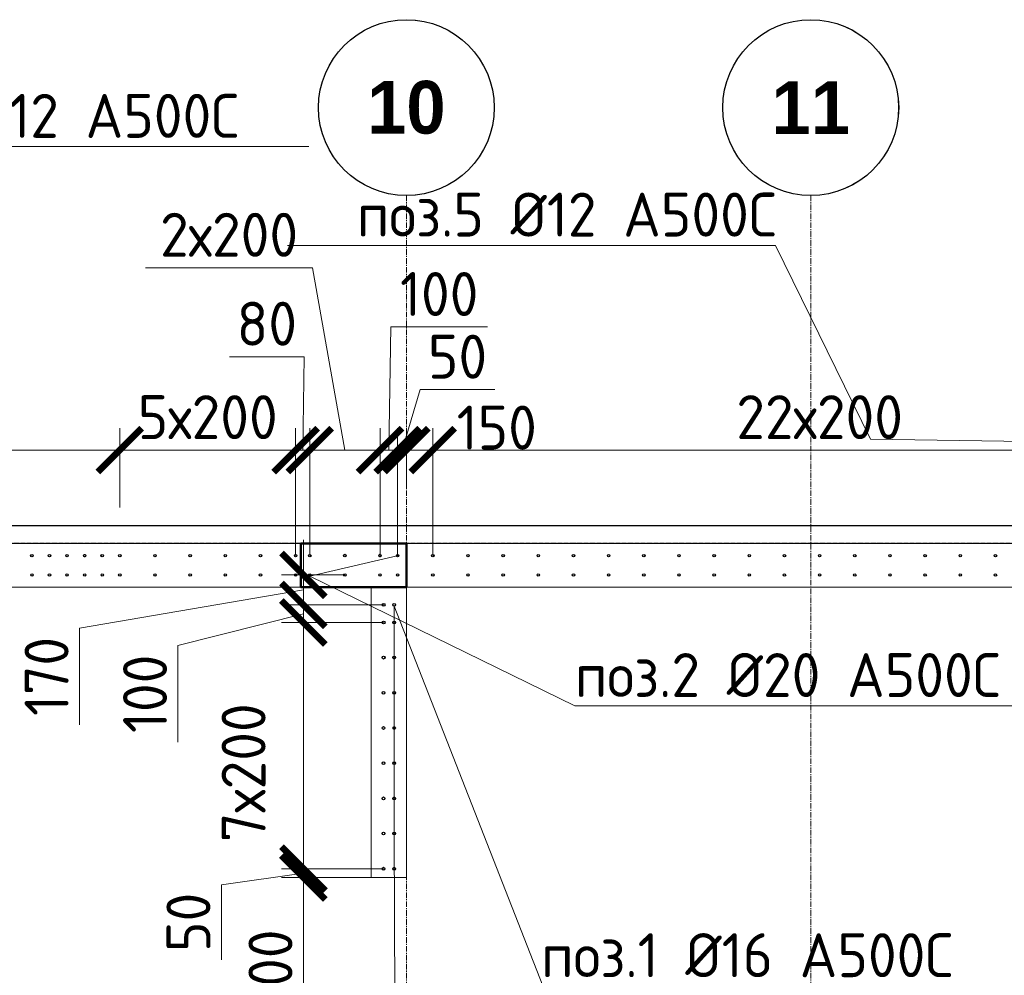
# Model space of a CAD drawing. Header units: millimetres. Extents: x -56135 to 1694203, y -446411 to -23139.
# Tile 299 of 311: x 990059 to 995658, y -63676 to -58243. Entities that reach past the tile are written whole.
import ezdxf
from ezdxf import colors
from ezdxf.entities.mleader import LeaderData, LeaderLine
from ezdxf.math import Vec2, Vec3

# ---------------------------------------------------------------- set-up
doc = ezdxf.new("R2010")
doc.units = ezdxf.units.MM
for name, pattern in [('01 Штриховая _4 мм_', [6, 3.5, -2.5]), ('______5', [1100, 800, -100, 100, -100]), ('HIDDEN2', [4.7625, 3.175, -1.5875]), ('осевая', [50.8, 31.75, -6.35, 6.35, -6.35])]:
    doc.linetypes.add(name, pattern=pattern)
for name, color, linetype, lineweight in [('0 Фундамент', 5, 'Continuous', 30), ('1 Стены', 3, 'Continuous', 30), ('Оси', 40, '______5', 18), ('подоснова', 151, 'Continuous', 5), ('РАЗМЕРЫ', 1, 'Continuous', 9), ('СТЕНЫ', 3, 'Continuous', 30)]:
    doc.layers.add(name, color=color, linetype=linetype, lineweight=lineweight)
doc.styles.add('Century Gothic', font='GOTHIC.TTF')
doc.styles.add('GOST-2.304_Type-B', font='GOST_Common.ttf')
doc.dimstyles.new('СПДС', dxfattribs={"dimscale": 100, "dimtxt": 2.5, "dimasz": 2.5, "dimexe": 1.25, "dimexo": 0, "dimtad": 1, "dimdec": 0, "dimtxsty": 'GOST-2.304_Type-B', "dimblk": 'ARCHTICK', "dimcen": 2.5, "dimdle": 2, "dimadec": 0, "dimazin": 2, "dimtfac": 0.75, "dimtdec": 0, "dimtmove": 1, "dimatfit": 3, "dimfxl": 1, "dimtolj": 1, "dimarcsym": 1})

# ---------------------------------------------------------------- blocks, each defined once
blk = doc.blocks.new('NSY101')
at = {"color": 0, "linetype": 'ByBlock', "lineweight": -2}
blk.add_circle((0, 0), 50, dxfattribs=at)
blk = doc.blocks.new('оси 2.2-2.3')
at = {"layer": 'Оси', "color": 16, "linetype": 'осевая', "lineweight": 0, "transparency": 33554687}
for p, q in [((505954.9, -104267.9), (505954.9, -134893.5)), ((508254.9, -104267.9), (508254.9, -134893.5)), ((468076.3, -106495.4), (524372.9, -106495.4))]:
    blk.add_line(p, q, dxfattribs=at)
at = {"layer": 'Оси', "color": 16, "linetype": 'Continuous', "lineweight": 25, "transparency": 33554687, "xscale": 9.999999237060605, "yscale": 9.999999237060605, "zscale": 9.999999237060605}
for p in [(505954.4, -103767.9), (508254.4, -103767.9)]:
    blk.add_blockref('NSY101', p, dxfattribs=at)
at = {"layer": 'Оси', "color": 16, "linetype": 'Continuous', "lineweight": 25, "transparency": 33554687, "char_height": 300, "width": 620, "attachment_point": 5, "style": 'Century Gothic'}
for s, insert in [('\\A1;{\\fCentury Gothic|i0|b1;\\H300.000000;\\W1.000000;\\C16;10}\\P', (505954.4, -103767.9)), ('\\A1;{\\fCentury Gothic|i0|b1;\\H300.000000;\\W1.000000;\\C16;11}\\P', (508254.4, -103767.9))]:
    blk.add_mtext(s, dxfattribs=dict(at, insert=insert))
blk = doc.blocks.new('стены тп')
at = {"layer": '1 Стены', "color": 252, "linetype": 'HIDDEN2', "lineweight": 0, "true_color": 0x939598}
for p, q in [((909390.6, -187275.6), (862265.6, -187275.6)), ((889590.4, -187525.6), (899190.4, -187525.6)), ((893890.7, -187525.6), (893890.7, -189175.6)), ((894090.5, -189175.6), (894090.5, -187525.6))]:
    blk.add_line(p, q, dxfattribs=at)
blk.add_lwpolyline([(893890.7, -189175.6), (894090.5, -189175.6)], dxfattribs=at)
blk = doc.blocks.new('_None')
blk = doc.blocks.new('_ArchTick')
at = {"color": 0, "linetype": 'ByBlock', "const_width": 0.15}
blk.add_lwpolyline([(-0.5, -0.5), (0.5, 0.5)], dxfattribs=at)
blk = doc.blocks.new('*D1963')
at = {"layer": 'DEFPOINTS', "color": 0, "transparency": 16777216}
for p in [(992408.1, -60689.9), (992258.3, -60907.1), (992408.1, -61289.6, -720)]:
    blk.add_point(p, dxfattribs=at)
at = {"layer": 'РАЗМЕРЫ', "color": 0, "lineweight": -2, "transparency": 16777216}
for p, q in [((992258.3, -60907.1), (992258.3, -60564.9)), ((992408.1, -61289.6), (992408.1, -60564.9)), ((992058.3, -60689.9), (992608.1, -60689.9))]:
    blk.add_line(p, q, dxfattribs=at)
at = {"layer": 'РАЗМЕРЫ', "color": 0, "lineweight": -2, "transparency": 16777216, "xscale": 250, "yscale": 250, "zscale": 250, "rotation": 180}
blk.add_blockref('_ArchTick', (992258.3, -60689.9), dxfattribs=at)
at = {"layer": 'РАЗМЕРЫ', "color": 0, "lineweight": -2, "transparency": 16777216, "xscale": 250, "yscale": 250, "zscale": 250}
blk.add_blockref('_ArchTick', (992408.1, -60689.9), dxfattribs=at)
at = {"layer": 'РАЗМЕРЫ', "color": 0, "transparency": 16777216, "insert": (992771.8, -60561.9), "char_height": 250, "attachment_point": 5, "style": 'GOST-2.304_Type-B'}
blk.add_mtext('\\A1;150', dxfattribs=at)
blk = doc.blocks.new('*D1964')
at = {"layer": 'DEFPOINTS', "color": 0, "transparency": 16777216}
for p in [(996808.1, -60689.9), (992408.1, -61289.6, -720), (996808.1, -61289.6, -720)]:
    blk.add_point(p, dxfattribs=at)
at = {"layer": 'РАЗМЕРЫ', "color": 0, "lineweight": -2, "transparency": 16777216}
for p, q in [((992408.1, -61289.6), (992408.1, -60564.9)), ((996808.1, -61289.6), (996808.1, -60564.9)), ((992208.1, -60689.9), (997008.1, -60689.9))]:
    blk.add_line(p, q, dxfattribs=at)
at = {"layer": 'РАЗМЕРЫ', "color": 0, "lineweight": -2, "transparency": 16777216, "xscale": 250, "yscale": 250, "zscale": 250, "rotation": 180}
blk.add_blockref('_ArchTick', (992408.1, -60689.9), dxfattribs=at)
at = {"layer": 'РАЗМЕРЫ', "color": 0, "lineweight": -2, "transparency": 16777216, "xscale": 250, "yscale": 250, "zscale": 250}
blk.add_blockref('_ArchTick', (996808.1, -60689.9), dxfattribs=at)
at = {"layer": 'РАЗМЕРЫ', "color": 0, "transparency": 16777216, "insert": (994608.1, -60502.4), "char_height": 250, "attachment_point": 5, "style": 'GOST-2.304_Type-B'}
blk.add_mtext('\\A1;22х200', dxfattribs=at)
blk = doc.blocks.new('*D1594')
at = {"layer": 'DEFPOINTS', "color": 0, "transparency": 16777216}
for p in [(992128.5, -61670, -360), (991672.2, -63070), (992082.9, -63070)]:
    blk.add_point(p, dxfattribs=at)
at = {"layer": 'РАЗМЕРЫ', "color": 0, "lineweight": -2, "transparency": 16777216}
for p, q in [((991672.2, -61470), (991672.2, -63270)), ((992128.5, -61670), (991547.2, -61670)), ((992082.9, -63070), (991547.2, -63070))]:
    blk.add_line(p, q, dxfattribs=at)
at = {"layer": 'РАЗМЕРЫ', "color": 0, "lineweight": -2, "transparency": 16777216, "xscale": 250, "yscale": 250, "zscale": 250}
for p, rotation in [((991672.2, -61670), 90), ((991672.2, -63070), 270)]:
    blk.add_blockref('_ArchTick', p, dxfattribs=dict(at, rotation=rotation))
at = {"layer": 'РАЗМЕРЫ', "color": 0, "transparency": 16777216, "insert": (991331.9, -62524.3), "char_height": 250, "attachment_point": 5, "rotation": 90, "style": 'GOST-2.304_Type-B'}
blk.add_mtext('\\A1;7х200', dxfattribs=at)
blk = doc.blocks.new('*D2001')
at = {"layer": 'DEFPOINTS', "color": 0, "transparency": 16777216}
for p in [(991672.2, -63070), (992128, -63070, -360), (992109.3, -63120)]:
    blk.add_point(p, dxfattribs=at)
at = {"layer": 'РАЗМЕРЫ', "color": 0, "lineweight": -2, "transparency": 16777216}
for p, q in [((991672.2, -63070), (991672.2, -62820)), ((991672.2, -63095), (991205.7, -63162.7)), ((992128, -63070), (991547.2, -63070)), ((991672.2, -63120), (991672.2, -63070)), ((991672.2, -63120), (991672.2, -63070)), ((991205.7, -63162.7), (991205.7, -63587.7)), ((992109.3, -63120), (991547.2, -63120)), ((991672.2, -63120), (991672.2, -63370))]:
    blk.add_line(p, q, dxfattribs=at)
at = {"layer": 'РАЗМЕРЫ', "color": 0, "lineweight": -2, "transparency": 16777216, "xscale": 250, "yscale": 250, "zscale": 250}
for p, rotation in [((991672.2, -63070), 270), ((991672.2, -63120), 90)]:
    blk.add_blockref('_ArchTick', p, dxfattribs=dict(at, rotation=rotation))
at = {"layer": 'РАЗМЕРЫ', "color": 0, "transparency": 16777216, "insert": (991018.2, -63375.2), "char_height": 250, "attachment_point": 5, "rotation": 90, "style": 'GOST-2.304_Type-B'}
blk.add_mtext('\\A1;50', dxfattribs=at)
blk = doc.blocks.new('*D1619')
at = {"layer": 'DEFPOINTS', "color": 0, "transparency": 16777216}
for p in [(992109.3, -63120), (991672.2, -64320), (992058.3, -64320)]:
    blk.add_point(p, dxfattribs=at)
at = {"layer": 'РАЗМЕРЫ', "color": 0, "lineweight": -2, "transparency": 16777216}
for p, q in [((991672.2, -62920), (991672.2, -64520)), ((992109.3, -63120), (991547.2, -63120)), ((992058.3, -64320), (991547.2, -64320))]:
    blk.add_line(p, q, dxfattribs=at)
at = {"layer": 'РАЗМЕРЫ', "color": 0, "lineweight": -2, "transparency": 16777216, "xscale": 250, "yscale": 250, "zscale": 250}
for p, rotation in [((991672.2, -63120), 90), ((991672.2, -64320), 270)]:
    blk.add_blockref('_ArchTick', p, dxfattribs=dict(at, rotation=rotation))
at = {"layer": 'РАЗМЕРЫ', "color": 0, "transparency": 16777216, "insert": (991484.7, -63720), "char_height": 250, "attachment_point": 5, "rotation": 90, "style": 'GOST-2.304_Type-B'}
blk.add_mtext('\\A1;1200', dxfattribs=at)
blk = doc.blocks.new('*D1584')
at = {"layer": 'DEFPOINTS', "color": 0, "transparency": 16777216}
for p in [(990627.8, -60689.9), (990627.8, -61016.2), (987828.1, -61289.6, -720)]:
    blk.add_point(p, dxfattribs=at)
at = {"layer": 'РАЗМЕРЫ', "color": 0, "lineweight": -2, "transparency": 16777216}
for p, q in [((987828.1, -61289.6), (987828.1, -60564.9)), ((990627.8, -61016.2), (990627.8, -60564.9)), ((987628.1, -60689.9), (990827.8, -60689.9))]:
    blk.add_line(p, q, dxfattribs=at)
at = {"layer": 'РАЗМЕРЫ', "color": 0, "lineweight": -2, "transparency": 16777216, "xscale": 250, "yscale": 250, "zscale": 250, "rotation": 180}
blk.add_blockref('_ArchTick', (987828.1, -60689.9), dxfattribs=at)
at = {"layer": 'РАЗМЕРЫ', "color": 0, "lineweight": -2, "transparency": 16777216, "xscale": 250, "yscale": 250, "zscale": 250}
blk.add_blockref('_ArchTick', (990627.8, -60689.9), dxfattribs=at)
at = {"layer": 'РАЗМЕРЫ', "color": 0, "transparency": 16777216, "insert": (989227.9, -60502.4), "char_height": 250, "attachment_point": 5, "style": 'GOST-2.304_Type-B'}
blk.add_mtext('\\A1;28х100', dxfattribs=at)
blk = doc.blocks.new('*D1585')
at = {"layer": 'DEFPOINTS', "color": 0, "transparency": 16777216}
for p in [(991628.1, -60689.9), (990627.8, -61016.2), (991628.1, -61289.6, -720)]:
    blk.add_point(p, dxfattribs=at)
at = {"layer": 'РАЗМЕРЫ', "color": 0, "lineweight": -2, "transparency": 16777216}
for p, q in [((990627.8, -61016.2), (990627.8, -60564.9)), ((991628.1, -61289.6), (991628.1, -60564.9)), ((990427.8, -60689.9), (991828.1, -60689.9))]:
    blk.add_line(p, q, dxfattribs=at)
at = {"layer": 'РАЗМЕРЫ', "color": 0, "lineweight": -2, "transparency": 16777216, "xscale": 250, "yscale": 250, "zscale": 250, "rotation": 180}
blk.add_blockref('_ArchTick', (990627.8, -60689.9), dxfattribs=at)
at = {"layer": 'РАЗМЕРЫ', "color": 0, "lineweight": -2, "transparency": 16777216, "xscale": 250, "yscale": 250, "zscale": 250}
blk.add_blockref('_ArchTick', (991628.1, -60689.9), dxfattribs=at)
at = {"layer": 'РАЗМЕРЫ', "color": 0, "transparency": 16777216, "insert": (991127.9, -60502.4), "char_height": 250, "attachment_point": 5, "style": 'GOST-2.304_Type-B'}
blk.add_mtext('\\A1;5х200', dxfattribs=at)
blk = doc.blocks.new('*D2042')
at = {"layer": 'DEFPOINTS', "color": 0, "transparency": 16777216}
for p in [(992208.2, -60689.9), (992258.3, -60907.1), (992208.2, -61289.9)]:
    blk.add_point(p, dxfattribs=at)
at = {"layer": 'РАЗМЕРЫ', "color": 0, "lineweight": -2, "transparency": 16777216}
for p, q in [((992233.2, -60689.9), (992336.3, -60346.1)), ((992336.3, -60346.1), (992761.3, -60346.1)), ((992208.2, -61289.9), (992208.2, -60564.9)), ((992258.3, -60907.1), (992258.3, -60564.9)), ((992208.2, -60689.9), (991958.2, -60689.9)), ((992258.3, -60689.9), (992208.2, -60689.9)), ((992258.3, -60689.9), (992208.2, -60689.9)), ((992258.3, -60689.9), (992508.3, -60689.9))]:
    blk.add_line(p, q, dxfattribs=at)
at = {"layer": 'РАЗМЕРЫ', "color": 0, "lineweight": -2, "transparency": 16777216, "xscale": 250, "yscale": 250, "zscale": 250}
blk.add_blockref('_ArchTick', (992208.2, -60689.9), dxfattribs=at)
at = {"layer": 'РАЗМЕРЫ', "color": 0, "lineweight": -2, "transparency": 16777216, "xscale": 250, "yscale": 250, "zscale": 250, "rotation": 180}
blk.add_blockref('_ArchTick', (992258.3, -60689.9), dxfattribs=at)
at = {"layer": 'РАЗМЕРЫ', "color": 0, "transparency": 16777216, "insert": (992548.8, -60158.6), "char_height": 250, "attachment_point": 5, "style": 'GOST-2.304_Type-B'}
blk.add_mtext('\\A1;50', dxfattribs=at)
blk = doc.blocks.new('*D2043')
at = {"layer": 'DEFPOINTS', "color": 0, "transparency": 16777216}
for p in [(992107.9, -60689.9), (992107.9, -61289.6), (992208.2, -61289.9)]:
    blk.add_point(p, dxfattribs=at)
at = {"layer": 'РАЗМЕРЫ', "color": 0, "lineweight": -2, "transparency": 16777216}
for p, q in [((992158, -60689.9), (992169.5, -59989.9)), ((992169.5, -59989.9), (992719.5, -59989.9)), ((992107.9, -61289.6), (992107.9, -60564.9)), ((992208.2, -61289.9), (992208.2, -60564.9)), ((992107.9, -60689.9), (991857.9, -60689.9)), ((992208.2, -60689.9), (992107.9, -60689.9)), ((992208.2, -60689.9), (992107.9, -60689.9)), ((992208.2, -60689.9), (992458.2, -60689.9))]:
    blk.add_line(p, q, dxfattribs=at)
at = {"layer": 'РАЗМЕРЫ', "color": 0, "lineweight": -2, "transparency": 16777216, "xscale": 250, "yscale": 250, "zscale": 250}
blk.add_blockref('_ArchTick', (992107.9, -60689.9), dxfattribs=at)
at = {"layer": 'РАЗМЕРЫ', "color": 0, "lineweight": -2, "transparency": 16777216, "xscale": 250, "yscale": 250, "zscale": 250, "rotation": 180}
blk.add_blockref('_ArchTick', (992208.2, -60689.9), dxfattribs=at)
at = {"layer": 'РАЗМЕРЫ', "color": 0, "transparency": 16777216, "insert": (992444.5, -59802.4), "char_height": 250, "attachment_point": 5, "style": 'GOST-2.304_Type-B'}
blk.add_mtext('\\A1;100', dxfattribs=at)
blk = doc.blocks.new('*D2044')
at = {"layer": 'DEFPOINTS', "color": 0, "transparency": 16777216}
for p in [(991708.4, -60689.9), (991708.4, -61289.6), (992107.9, -61289.6)]:
    blk.add_point(p, dxfattribs=at)
at = {"layer": 'РАЗМЕРЫ', "color": 0, "lineweight": -2, "transparency": 16777216}
for p, q in [((991724.4, -59653.1), (990774.4, -59653.1)), ((991908.2, -60689.9), (991724.4, -59653.1)), ((991708.4, -61289.6), (991708.4, -60564.9)), ((992107.9, -61289.6), (992107.9, -60564.9)), ((992307.9, -60689.9), (991508.4, -60689.9))]:
    blk.add_line(p, q, dxfattribs=at)
at = {"layer": 'РАЗМЕРЫ', "color": 0, "lineweight": -2, "transparency": 16777216, "xscale": 250, "yscale": 250, "zscale": 250, "rotation": 180}
blk.add_blockref('_ArchTick', (991708.4, -60689.9), dxfattribs=at)
at = {"layer": 'РАЗМЕРЫ', "color": 0, "lineweight": -2, "transparency": 16777216, "xscale": 250, "yscale": 250, "zscale": 250}
blk.add_blockref('_ArchTick', (992107.9, -60689.9), dxfattribs=at)
at = {"layer": 'РАЗМЕРЫ', "color": 0, "transparency": 16777216, "insert": (991249.4, -59465.6), "char_height": 250, "attachment_point": 5, "style": 'GOST-2.304_Type-B'}
blk.add_mtext('\\A1;2х200', dxfattribs=at)
blk = doc.blocks.new('*D2045')
at = {"layer": 'DEFPOINTS', "color": 0, "transparency": 16777216}
for p in [(991628.1, -60689.9), (991628.1, -61043.9), (991708.4, -61289.6)]:
    blk.add_point(p, dxfattribs=at)
at = {"layer": 'РАЗМЕРЫ', "color": 0, "lineweight": -2, "transparency": 16777216}
for p, q in [((991676.7, -60158.6), (991251.7, -60158.6)), ((991668.2, -60689.9), (991676.7, -60158.6)), ((991628.1, -61043.9), (991628.1, -60564.9)), ((991708.4, -61289.6), (991708.4, -60564.9)), ((991628.1, -60689.9), (991378.1, -60689.9)), ((991708.4, -60689.9), (991628.1, -60689.9)), ((991708.4, -60689.9), (991628.1, -60689.9)), ((991708.4, -60689.9), (991958.4, -60689.9))]:
    blk.add_line(p, q, dxfattribs=at)
at = {"layer": 'РАЗМЕРЫ', "color": 0, "lineweight": -2, "transparency": 16777216, "xscale": 250, "yscale": 250, "zscale": 250}
blk.add_blockref('_ArchTick', (991628.1, -60689.9), dxfattribs=at)
at = {"layer": 'РАЗМЕРЫ', "color": 0, "lineweight": -2, "transparency": 16777216, "xscale": 250, "yscale": 250, "zscale": 250, "rotation": 180}
blk.add_blockref('_ArchTick', (991708.4, -60689.9), dxfattribs=at)
at = {"layer": 'РАЗМЕРЫ', "color": 0, "transparency": 16777216, "insert": (991464.2, -59971.1), "char_height": 250, "attachment_point": 5, "style": 'GOST-2.304_Type-B'}
blk.add_mtext('\\A1;80', dxfattribs=at)
blk = doc.blocks.new('*D2046')
at = {"layer": 'DEFPOINTS', "color": 0, "transparency": 16777216}
for p in [(991672.2, -61570), (992128.5, -61570, -360), (992128.5, -61670, -360)]:
    blk.add_point(p, dxfattribs=at)
at = {"layer": 'РАЗМЕРЫ', "color": 0, "lineweight": -2, "transparency": 16777216}
for p, q in [((991672.2, -61570), (991672.2, -61320)), ((992128.5, -61570), (991547.2, -61570)), ((991672.2, -61670), (991672.2, -61570)), ((991672.2, -61670), (991672.2, -61570)), ((991672.2, -61620), (990958.9, -61800.7)), ((992128.5, -61670), (991547.2, -61670)), ((991672.2, -61670), (991672.2, -61920)), ((990958.9, -61800.7), (990958.9, -62350.7))]:
    blk.add_line(p, q, dxfattribs=at)
at = {"layer": 'РАЗМЕРЫ', "color": 0, "lineweight": -2, "transparency": 16777216, "xscale": 250, "yscale": 250, "zscale": 250}
for p, rotation in [((991672.2, -61570), 270), ((991672.2, -61670), 90)]:
    blk.add_blockref('_ArchTick', p, dxfattribs=dict(at, rotation=rotation))
at = {"layer": 'РАЗМЕРЫ', "color": 0, "transparency": 16777216, "insert": (990771.4, -62075.7), "char_height": 250, "attachment_point": 5, "rotation": 90, "style": 'GOST-2.304_Type-B'}
blk.add_mtext('\\A1;100', dxfattribs=at)
blk = doc.blocks.new('*D2047')
at = {"layer": 'DEFPOINTS', "color": 0, "transparency": 16777216}
for p in [(991672.2, -61399.7), (991907.7, -61399.7), (992128.5, -61570, -360)]:
    blk.add_point(p, dxfattribs=at)
at = {"layer": 'РАЗМЕРЫ', "color": 0, "lineweight": -2, "transparency": 16777216}
for p, q in [((991672.2, -61770), (991672.2, -61199.7)), ((991907.7, -61399.7), (991547.2, -61399.7)), ((991672.2, -61484.9), (990399, -61701.9)), ((992128.5, -61570), (991547.2, -61570)), ((990399, -61701.9), (990399, -62251.9))]:
    blk.add_line(p, q, dxfattribs=at)
at = {"layer": 'РАЗМЕРЫ', "color": 0, "lineweight": -2, "transparency": 16777216, "xscale": 250, "yscale": 250, "zscale": 250}
for p, rotation in [((991672.2, -61399.7), 90), ((991672.2, -61570), 270)]:
    blk.add_blockref('_ArchTick', p, dxfattribs=dict(at, rotation=rotation))
at = {"layer": 'РАЗМЕРЫ', "color": 0, "transparency": 16777216, "insert": (990211.5, -61976.9), "char_height": 250, "attachment_point": 5, "rotation": 90, "style": 'GOST-2.304_Type-B'}
blk.add_mtext('\\A1;170', dxfattribs=at)
blk = doc.blocks.new('стены  тп')
at = {"layer": 'СТЕНЫ', "color": 251, "linetype": '01 Штриховая _4 мм_', "lineweight": 0, "true_color": 0x636466}
for p, q in [((589762.3, -316375.7, 3100), (542387.3, -316375.7, 3100)), ((569712.1, -316625.7, 3100), (579312.1, -316625.7, 3100)), ((574012.4, -316625.7, 3100), (574012.4, -318275.7, 3100)), ((574212.3, -318275.7, 3100), (574212.3, -316625.7, 3100))]:
    blk.add_line(p, q, dxfattribs=at)
at = {"layer": 'СТЕНЫ', "color": 251, "linetype": '01 Штриховая _4 мм_', "lineweight": 0, "true_color": 0x636466, "elevation": 3100}
blk.add_lwpolyline([(574012.4, -318275.7), (574212.3, -318275.7)], dxfattribs=at)
blk = doc.blocks.new('прпрп')
at = {"color": 1, "lineweight": 50}
blk.add_lwpolyline([(991658, -61220), (992258, -61220), (992258, -61470), (991658, -61470)], close=True, dxfattribs=at)
at = {"layer": '0 Фундамент'}
blk.add_lwpolyline([(960458, -61120), (960458, -85300), (967808, -85300), (967808, -85300), (980308, -85300), (980308, -85300), (982658, -85300), (982658, -85300), (1008108, -85300), (1008108, -81220), (1009588, -81220), (1009588, -72620), (1008108, -72620), (1008108, -61120), (960458, -61120)], dxfattribs=at)
at = {"layer": 'РАЗМЕРЫ', "color": 8, "linetype": 'Continuous', "lineweight": 30}
for centre in [(990127.8, -61289.9, -720), (990128.1, -61289.6, -720), (990227.8, -61289.9, -720), (990228.1, -61289.6, -720), (990327.8, -61289.9, -720), (990328.1, -61289.6, -720), (990427.8, -61289.9, -720), (990428.1, -61289.6, -720), (990527.8, -61289.9, -720), (990528.1, -61289.6, -720), (990627.8, -61289.9, -720), (990628.1, -61289.6, -720), (990827.8, -61289.9, -720), (990828.1, -61289.6, -720), (991027.8, -61289.9, -720), (991028.1, -61289.6, -720), (991227.8, -61289.9, -720), (991228.1, -61289.6, -720), (991427.8, -61289.9, -720), (991428.1, -61289.6, -720), (991627.8, -61289.9, -720), (991628.1, -61289.6, -720), (992407.8, -61289.9, -720), (992408.1, -61289.6, -720), (992607.8, -61289.9, -720), (992608.1, -61289.6, -720), (992807.8, -61289.9, -720), (992808.1, -61289.6, -720), (993007.8, -61289.9, -720), (993008.1, -61289.6, -720), (993207.8, -61289.9, -720), (993208.1, -61289.6, -720), (993407.8, -61289.9, -720), (993408.1, -61289.6, -720), (993607.8, -61289.9, -720), (993608.1, -61289.6, -720), (993807.8, -61289.9, -720), (993808.1, -61289.6, -720), (994007.8, -61289.9, -720), (994008.1, -61289.6, -720), (994207.8, -61289.9, -720), (994208.1, -61289.6, -720), (994407.8, -61289.9, -720), (994408.1, -61289.6, -720), (994607.8, -61289.9, -720), (994608.1, -61289.6, -720), (994807.8, -61289.9, -720), (994808.1, -61289.6, -720), (995007.8, -61289.9, -720), (995008.1, -61289.6, -720), (995207.8, -61289.9, -720), (995208.1, -61289.6, -720), (995407.8, -61289.9, -720), (995408.1, -61289.6, -720), (995607.8, -61289.9, -720), (995608.1, -61289.6, -720), (990128.1, -61400, -720), (990228.1, -61400, -720), (990328.1, -61400, -720), (990428.1, -61400, -720), (990528.1, -61400, -720), (990628.1, -61400, -720), (990828.1, -61400, -720), (991028.1, -61400, -720), (991228.1, -61400, -720), (991428.1, -61400, -720), (991628.1, -61400, -720), (992408.1, -61400, -720), (992608.1, -61400, -720), (992808.1, -61400, -720), (993008.1, -61400, -720), (993208.1, -61400, -720), (993408.1, -61400, -720), (993608.1, -61400, -720), (993808.1, -61400, -720), (994008.1, -61400, -720), (994208.1, -61400, -720), (994408.1, -61400, -720), (994608.1, -61400, -720), (994808.1, -61400, -720), (995008.1, -61400, -720), (995208.1, -61400, -720), (995408.1, -61400, -720), (995608.1, -61400, -720)]:
    blk.add_circle(centre, 7, dxfattribs=at)
at = {"layer": 'РАЗМЕРЫ', "color": 6, "linetype": 'Continuous', "lineweight": 30}
for centre in [(991708.2, -61289.9), (991708.4, -61289.6), (991907.7, -61289.4), (991907.9, -61289.6), (992107.7, -61289.4), (992107.9, -61289.6), (992207.9, -61289.6), (992208.2, -61289.9), (991708.4, -61400), (991907.7, -61399.7), (992107.7, -61399.7), (992207.9, -61400)]:
    blk.add_circle(centre, 7, dxfattribs=at)
at = {"layer": 'РАЗМЕРЫ', "color": 4, "linetype": 'Continuous', "lineweight": 30}
for centre in [(992128.3, -61570, -360), (992128.5, -61570, -360), (992188.7, -61570, -360), (992188.8, -61570, -360), (992128.3, -61670, -360), (992128.5, -61670, -360), (992188.7, -61670, -360), (992188.8, -61670, -360), (992128.1, -61870, -360), (992128.3, -61870, -360), (992188.5, -61870, -360), (992188.7, -61870, -360), (992128, -62070, -360), (992128.1, -62070, -360), (992188.3, -62070, -360), (992188.5, -62070, -360), (992128, -62270, -360), (992188.3, -62270, -360), (992128, -62470, -360), (992188.3, -62470, -360), (992128, -62670, -360), (992188.3, -62670, -360), (992128, -62870, -360), (992188.3, -62870, -360), (992128, -63070, -360), (992188.3, -63070, -360)]:
    blk.add_circle(centre, 8, dxfattribs=at)
at = {"layer": 'Оси', "color": 16, "linetype": 'Continuous', "lineweight": 25, "transparency": 33554687, "xscale": 9.999999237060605, "yscale": 9.999999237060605, "zscale": 9.999999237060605}
for p in [(992257.6, -58742.6), (994557.6, -58742.6)]:
    blk.add_blockref('NSY101', p, dxfattribs=at)
at = {"layer": 'РАЗМЕРЫ', "color": 1}
for name, p in [('оси 2.2-2.3', (486303.3, 45025.4)), ('стены тп', (98167.6, 126055.6))]:
    blk.add_blockref(name, p, dxfattribs=at)
at = {"layer": 'РАЗМЕРЫ'}
blk.add_blockref('стены  тп', (418045.9, 255155.8, -3100), dxfattribs=at)
at = {"layer": 'Оси', "color": 16, "linetype": 'Continuous', "lineweight": 25, "transparency": 33554687, "char_height": 300, "width": 620, "attachment_point": 5, "style": 'Century Gothic'}
for s, insert in [('\\A1;{\\fCentury Gothic|i0|b1;\\H300.000000;\\W1.000000;\\C16;10}\\P', (992257.6, -58742.6)), ('\\A1;{\\fCentury Gothic|i0|b1;\\H300.000000;\\W1.000000;\\C16;11}\\P', (994557.6, -58742.6))]:
    blk.add_mtext(s, dxfattribs=dict(at, insert=insert))
at = {"layer": 'РАЗМЕРЫ', "color": 1}
dim = blk.add_linear_dim(base=(991708.4, -60689.9), p1=(992107.9, -61289.6), p2=(991708.4, -61289.6), text='2х200', dimstyle='СПДС', dxfattribs=at)
dim.commit()
dim.dimension.update_dxf_attribs({"geometry": '*D2044', "text_midpoint": (991661.9, -59653.1), "dimtype": 128})
for base, p1, p2, picture, middle in [((992107.9, -60689.9), (992208.2, -61289.9), (992107.9, -61289.6), '*D2043', (992232, -59989.9)), ((991628.1, -60689.9), (991708.4, -61289.6), (991628.1, -61043.9), '*D2045', (991614.2, -60158.6)), ((992408.1, -60689.9), (992258.3, -60907.1), (992408.1, -61289.6, -720), '*D1963', (992771.8, -60749.4))]:
    dim = blk.add_linear_dim(base=base, p1=p1, p2=p2, dimstyle='СПДС', dxfattribs=at)
    dim.commit()
    dim.dimension.update_dxf_attribs({"geometry": picture, "text_midpoint": middle, "dimtype": 128})
dim = blk.add_linear_dim(base=(992208.2, -60689.9), p1=(992258.3, -60907.1), p2=(992208.2, -61289.9), dimstyle='СПДС', dxfattribs=at)
dim.commit()
dim.dimension.update_dxf_attribs({"geometry": '*D2042', "text_midpoint": (992398.8, -60158.6)})
for base, p1, p2, text, picture, middle in [((990627.8, -60689.9), (987828.1, -61289.6, -720), (990627.8, -61016.2), '28х100', '*D1584', (989227.9, -60502.4)), ((991628.1, -60689.9), (990627.8, -61016.2), (991628.1, -61289.6, -720), '5х200', '*D1585', (991127.9, -60502.4)), ((996808.1, -60689.9), (992408.1, -61289.6, -720), (996808.1, -61289.6, -720), '22х200', '*D1964', (994608.1, -60502.4))]:
    dim = blk.add_linear_dim(base=base, p1=p1, p2=p2, text=text, dimstyle='СПДС', dxfattribs=at)
    dim.commit()
    dim.dimension.update_dxf_attribs({"geometry": picture, "text_midpoint": middle})
for base, p1, p2, picture, middle in [((991672.2, -61399.7), (992128.5, -61570, -360), (991907.7, -61399.7), '*D2047', (990399, -61764.4)), ((991672.2, -61570), (992128.5, -61670, -360), (992128.5, -61570, -360), '*D2046', (990958.9, -61863.2)), ((991672.2, -63070), (992109.3, -63120), (992128, -63070, -360), '*D2001', (991205.7, -63225.2))]:
    dim = blk.add_linear_dim(base=base, p1=p1, p2=p2, angle=90, dimstyle='СПДС', dxfattribs=at)
    dim.commit()
    dim.dimension.update_dxf_attribs({"geometry": picture, "text_midpoint": middle, "dimtype": 128})
at = {"layer": 'РАЗМЕРЫ'}
dim = blk.add_linear_dim(base=(991672.2, -63070), p1=(992128.5, -61670, -360), p2=(992082.9, -63070), angle=90, text='7х200', dimstyle='СПДС', dxfattribs=at)
dim.commit()
dim.dimension.update_dxf_attribs({"geometry": '*D1594', "text_midpoint": (991519.4, -62524.3), "dimtype": 128})
at = {"layer": 'РАЗМЕРЫ', "color": 1}
dim = blk.add_linear_dim(base=(991672.2, -64320), p1=(992109.3, -63120), p2=(992058.3, -64320), angle=90, dimstyle='СПДС', dxfattribs=at)
dim.commit()
dim.dimension.update_dxf_attribs({"geometry": '*D1619', "text_midpoint": (991484.7, -63720)})
at = {"layer": 'подоснова', "color": 4, "ltscale": 0.3}
ml = blk.add_multileader_mtext('Standard', dxfattribs=at)
ml.set_content('{\\C2;поз.5 %%C12 А500С }', color=4, style='GOST-2.304_Type-B')
ml.set_leader_properties(color=256, linetype='ByLayer', lineweight=15)
ml.set_arrow_properties(name='NONE')
ml.build(insert=Vec2(0, 0))
ml.multileader.update_dxf_attribs({"text_left_attachment_type": 6, "text_right_attachment_type": 6, "dogleg_length": 0.1, "arrow_head_size": 18})
ctx = ml.context
ctx.base_point, ctx.char_height, ctx.arrow_head_size, ctx.landing_gap_size, ctx.plane_origin = Vec3(988926.3, -58964.4), 250, 18, 20, Vec3(1000061.9, -58601.9)
ctx.left_attachment, ctx.right_attachment, ctx.text_align_type = 6, 6, 1
notes = []
notes.append((ctx, [(1, (1, 1, 0), (988926.2, -58964.4), (1, 0), 0.1, [(0, [(988495.8, -60689.9)], 0, [])])]))
ctx.mtext.insert, ctx.mtext.width, ctx.mtext.alignment, ctx.mtext.flow_direction = Vec3(990113.2, -58664.4), 4075.871, 2, 5
ml = blk.add_multileader_mtext('Standard', dxfattribs=at)
ml.set_content('{\\C2;поз.5 %%C12 А500С }', color=4, style='GOST-2.304_Type-B')
ml.set_leader_properties(color=256, linetype='ByLayer', lineweight=15)
ml.set_arrow_properties(name='NONE')
ml.build(insert=Vec2(0, 0))
ml.multileader.update_dxf_attribs({"text_left_attachment_type": 6, "text_right_attachment_type": 6, "dogleg_length": 0.1, "arrow_head_size": 18})
ctx = ml.context
ctx.base_point, ctx.char_height, ctx.arrow_head_size, ctx.landing_gap_size, ctx.plane_origin = Vec3(991983.9, -59525.8), 250, 18, 20, Vec3(1002722.2, -57497)
ctx.left_attachment, ctx.right_attachment, ctx.text_align_type = 6, 6, 1
notes.append((ctx, [(0, (1, 1, 0), (994357.7, -59525.8), (-1, 0), 0.1, [(0, [(994928.1, -60689.9), (999209.1, -60689.9), (994897.4, -60627.4)], 0, [])])]))
ctx.mtext.insert, ctx.mtext.width, ctx.mtext.alignment, ctx.mtext.flow_direction = Vec3(993170.7, -59225.8), 4075.871, 2, 5
ml = blk.add_multileader_mtext('Standard', dxfattribs=at)
ml.set_content('{\\C2;поз.2 %%C20 А500С }', color=4, style='GOST-2.304_Type-B')
ml.set_leader_properties(color=256, linetype='ByLayer', lineweight=15)
ml.set_arrow_properties(name='NONE')
ml.build(insert=Vec2(0, 0))
ml.multileader.update_dxf_attribs({"text_left_attachment_type": 6, "text_right_attachment_type": 6, "dogleg_length": 0.1, "arrow_head_size": 18})
ctx = ml.context
ctx.base_point, ctx.char_height, ctx.arrow_head_size, ctx.landing_gap_size, ctx.plane_origin = Vec3(993215.6, -62143.9), 250, 18, 20, Vec3(996589, -59403.4)
ctx.left_attachment, ctx.right_attachment, ctx.text_align_type = 6, 6, 1
notes.append((ctx, [(1, (1, 1, 0), (993215.5, -62143.9), (1, 0), 0.1, [(1, [(992212.3, -61289.6), (991708.4, -61407)], 0, [])])]))
ctx.mtext.insert, ctx.mtext.width, ctx.mtext.alignment, ctx.mtext.flow_direction = Vec3(994427.5, -61843.9), 4075.871, 2, 5
ml = blk.add_multileader_mtext('Standard', dxfattribs=at)
ml.set_content('{\\C2;поз.1 %%C16 А500С }', color=4, style='GOST-2.304_Type-B')
ml.set_leader_properties(color=256, linetype='ByLayer', lineweight=15)
ml.set_arrow_properties(name='NONE')
ml.build(insert=Vec2(0, 0))
ml.multileader.update_dxf_attribs({"text_left_attachment_type": 6, "text_right_attachment_type": 6, "dogleg_length": 0.1, "arrow_head_size": 18})
ctx = ml.context
ctx.base_point, ctx.char_height, ctx.arrow_head_size, ctx.landing_gap_size, ctx.plane_origin = Vec3(993034.9, -63736.8, -360), 250, 18, 20, Vec3(996577.3, -63551, -360)
ctx.left_attachment, ctx.right_attachment, ctx.text_align_type = 6, 6, 1
notes.append((ctx, [(1, (1, 1, 0), (993034.8, -63736.8, -360), (1, 0), 0.1, [(2, [(992200.6, -65437.3, -360), (992188.3, -62878, -360), (992188.7, -61578, -360)], 0, [])])]))
ctx.mtext.insert, ctx.mtext.width, ctx.mtext.alignment, ctx.mtext.flow_direction = Vec3(994196.8, -63436.8, -360), 4075.871, 2, 5
for ctx, leaders in notes:
    for number, flags, end, landing, length, lines in leaders:
        leader = LeaderData()
        leader.index, (leader.has_last_leader_line, leader.has_dogleg_vector, leader.attachment_direction) = number, flags
        leader.last_leader_point, leader.dogleg_vector, leader.dogleg_length = Vec3(end), Vec3(landing), length
        for number, points, colour, breaks in lines:
            line = LeaderLine()
            line.index, line.vertices, line.color, line.breaks = number, Vec3.list(points), colors.encode_raw_color(colour), breaks
            leader.lines.append(line)
        ctx.leaders.append(leader)

msp = doc.modelspace()

# ---------------------------------------------------------------- block references
at = {"layer": 'РАЗМЕРЫ'}
msp.add_blockref('прпрп', (0, 0), dxfattribs=at)

doc.saveas('drawing.dxf')
